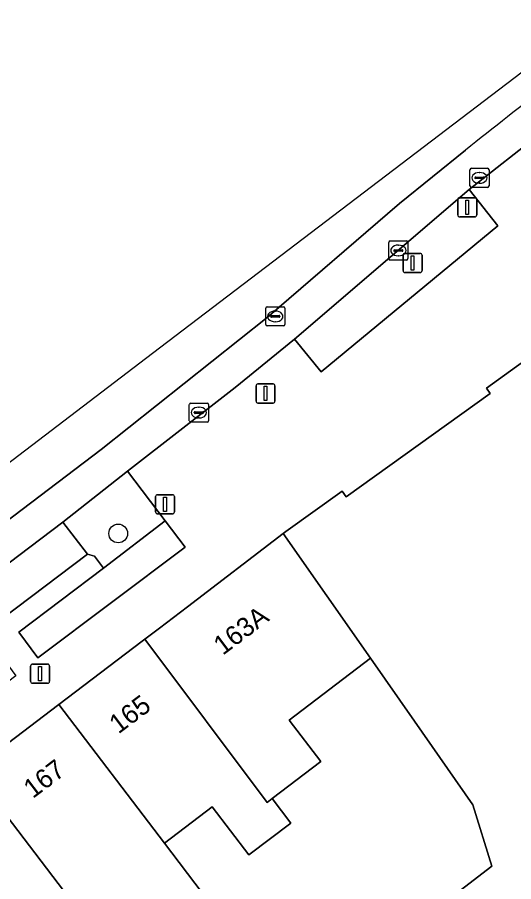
# Model space of a CAD drawing. Extents: x 159371 to 159986, y 382987 to 383597.
# Drawn here: x 159515.52 to 159541.49, y 383478.07 to 383523.3 of the extents above; entities that cross this region are included whole.
import ezdxf

# ---------------------------------------------------------------- set-up
doc = ezdxf.new("R2010")
doc.units = 0
for name, color, linetype in [('IMGEO_Boom', 7, 'Continuous'), ('IMGEO_Erf', 7, 'Continuous'), ('IMGEO_Groenvoorziening', 7, 'Continuous'), ('IMGEO_Kolk', 7, 'Continuous'), ('IMGEO_Lichtmast', 7, 'Continuous'), ('IMGEO_Pand', 7, 'Continuous'), ('IMGEO_Pand_nummerreeks', 7, 'Continuous'), ('IMGEO_Parkeervlak_open', 7, 'Continuous'), ('IMGEO_Rijbaan_lokaal_gesloten', 7, 'Continuous'), ('IMGEO_Rijbaan_lokaal_open', 7, 'Continuous'), ('IMGEO_Rioolput', 7, 'Continuous'), ('IMGEO_Voetpad_open', 7, 'Continuous')]:
    doc.layers.add(name, color=color, linetype=linetype)

msp = doc.modelspace()

# ---------------------------------------------------------------- linework, layer by layer
at = {"layer": 'IMGEO_Boom'}
msp.add_circle((159520.8, 383496.291), 0.489, dxfattribs=at)
at = {"layer": 'IMGEO_Erf'}
msp.add_lwpolyline([(159534.695, 383474.538), (159540.341, 383478.892), (159539.357, 383482.098), (159536.291, 383486.477), (159533.99, 383489.766), (159529.747, 383486.53), (159531.398, 383484.367), (159528.847, 383482.421), (159529.823, 383481.142), (159527.636, 383479.474), (159525.71, 383481.998), (159523.214, 383480.094), (159525.2, 383477.49)], dxfattribs=at)
at = {"layer": 'IMGEO_Groenvoorziening'}
for points in [[(159539.153, 383514.285), (159530.022, 383506.457), (159531.417, 383504.743), (159540.658, 383512.393)], [(159523.263, 383496.95), (159521.287, 383499.544), (159517.894, 383496.88), (159519.19, 383495.212), (159519.556, 383495.107), (159520.022, 383494.482)], [(159524.308, 383495.578), (159523.263, 383496.95), (159520.022, 383494.482), (159515.601, 383491.136), (159516.596, 383489.784)]]:
    msp.add_lwpolyline(points, close=True, dxfattribs=at)
at = {"layer": 'IMGEO_Kolk'}
for p, q in [((159539.198, 383514.472), (159539.198, 383515.324)), ((159539.273, 383515.398), (159540.125, 383515.398)), ((159539.686, 383515.178), (159539.711, 383515.178)), ((159540.199, 383515.324), (159540.199, 383514.472)), ((159539.457, 383514.892), (159539.457, 383514.904)), ((159539.895, 383514.855), (159539.497, 383514.855)), ((159539.5, 383514.941), (159539.898, 383514.941)), ((159539.941, 383514.904), (159539.941, 383514.892)), ((159540.125, 383514.398), (159539.273, 383514.398)), ((159539.709, 383514.618), (159539.684, 383514.618)), ((159534.955, 383510.671), (159534.955, 383511.523)), ((159535.03, 383511.597), (159535.882, 383511.597)), ((159535.956, 383511.523), (159535.956, 383510.671)), ((159535.214, 383511.091), (159535.214, 383511.103)), ((159535.257, 383511.14), (159535.655, 383511.14)), ((159535.443, 383511.377), (159535.468, 383511.377)), ((159535.698, 383511.103), (159535.698, 383511.091)), ((159535.652, 383511.054), (159535.254, 383511.054)), ((159535.466, 383510.817), (159535.441, 383510.817)), ((159535.882, 383510.597), (159535.03, 383510.597)), ((159524.52, 383502.19), (159524.52, 383503.042)), ((159524.595, 383503.116), (159525.447, 383503.116)), ((159525.521, 383503.042), (159525.521, 383502.19)), ((159524.779, 383502.61), (159524.779, 383502.622)), ((159525.217, 383502.573), (159524.819, 383502.573)), ((159524.822, 383502.659), (159525.22, 383502.659)), ((159525.008, 383502.896), (159525.033, 383502.896)), ((159525.263, 383502.622), (159525.263, 383502.61)), ((159525.447, 383502.116), (159524.595, 383502.116)), ((159525.031, 383502.336), (159525.006, 383502.336))]:
    msp.add_line(p, q, dxfattribs=at)
for points in [[(159539.198, 383514.472), (159539.198, 383515.324)], [(159539.273, 383515.398), (159540.125, 383515.398)], [(159540.199, 383515.324), (159540.199, 383514.472)], [(159540.125, 383514.398), (159539.273, 383514.398)], [(159534.955, 383510.671), (159534.955, 383511.523)], [(159535.03, 383511.597), (159535.882, 383511.597)], [(159535.956, 383511.523), (159535.956, 383510.671)], [(159535.882, 383510.597), (159535.03, 383510.597)], [(159524.52, 383502.19), (159524.52, 383503.042)], [(159524.595, 383503.116), (159525.447, 383503.116)], [(159525.521, 383503.042), (159525.521, 383502.19)], [(159525.447, 383502.116), (159524.595, 383502.116)]]:
    msp.add_lwpolyline(points, dxfattribs=at)
for centre, radius, start, end in [((159539.275, 383515.322), 0.0765, 91.552, 178.448), ((159539.275, 383515.322), 0.0765, 91.552, 178.448), ((159540.123, 383515.322), 0.0765, 1.552, 88.448), ((159540.123, 383515.322), 0.0765, 1.552, 88.448), ((159539.497, 383514.901), 0.0403, 85.8775, 175.7526), ((159539.494, 383514.891), 0.0366, 178.938, 274.7102), ((159539.898, 383514.898), 0.043, 264.8664, 352.4533), ((159539.902, 383514.903), 0.0386, 1.7309, 96.639), ((159539.275, 383514.474), 0.0765, 181.552, 268.448), ((159539.275, 383514.474), 0.0765, 181.552, 268.448), ((159540.123, 383514.474), 0.0765, 271.552, 358.448), ((159540.123, 383514.474), 0.0765, 271.552, 358.448), ((159535.032, 383511.521), 0.0765, 91.552, 178.448), ((159535.032, 383511.521), 0.0765, 91.552, 178.448), ((159535.88, 383511.521), 0.0765, 1.552, 88.448), ((159535.88, 383511.521), 0.0765, 1.552, 88.448), ((159535.254, 383511.1), 0.0403, 85.8775, 175.7526), ((159535.251, 383511.09), 0.0366, 178.938, 274.7102), ((159535.655, 383511.097), 0.043, 264.8664, 352.4533), ((159535.659, 383511.102), 0.0386, 1.7309, 96.639), ((159535.032, 383510.673), 0.0765, 181.552, 268.448), ((159535.032, 383510.673), 0.0765, 181.552, 268.448), ((159535.88, 383510.673), 0.0765, 271.552, 358.448), ((159535.88, 383510.673), 0.0765, 271.552, 358.448), ((159524.597, 383503.04), 0.0765, 91.552, 178.448), ((159524.597, 383503.04), 0.0765, 91.552, 178.448), ((159525.445, 383503.04), 0.0765, 1.552, 88.448), ((159525.445, 383503.04), 0.0765, 1.552, 88.448), ((159524.819, 383502.619), 0.0403, 85.8775, 175.7526), ((159524.816, 383502.609), 0.0366, 178.938, 274.7102), ((159525.22, 383502.616), 0.043, 264.8664, 352.4533), ((159525.224, 383502.621), 0.0386, 1.7309, 96.639), ((159524.597, 383502.192), 0.0765, 181.552, 268.448), ((159524.597, 383502.192), 0.0765, 181.552, 268.448), ((159525.445, 383502.192), 0.0765, 271.552, 358.448), ((159525.445, 383502.192), 0.0765, 271.552, 358.448)]:
    msp.add_arc(centre, radius, start, end, dxfattribs=at)
for centre, major_axis, ratio, start_param, end_param in [((159539.685, 383514.898), (-0.387, 0.002), 0.722429, 4.712389, 7.853982), ((159539.71, 383514.898), (-0.39, 0.002), 0.717154, 1.570796, 4.712389), ((159535.442, 383511.097), (-0.387, 0.002), 0.722429, 4.712389, 7.853982), ((159535.467, 383511.097), (-0.39, 0.002), 0.717154, 1.570796, 4.712389), ((159525.007, 383502.616), (-0.387, 0.002), 0.722429, 4.712389, 7.853982), ((159525.032, 383502.616), (-0.39, 0.002), 0.717154, 1.570796, 4.712389)]:
    msp.add_ellipse(centre, major_axis=major_axis, ratio=ratio, start_param=start_param, end_param=end_param, dxfattribs=at)
at = {"layer": 'IMGEO_Lichtmast'}
for p, q in [((159538.663, 383513.856), (159539.453, 383513.856)), ((159539.453, 383513.856), (159538.663, 383513.856)), ((159538.563, 383512.956), (159538.563, 383513.756)), ((159538.563, 383513.756), (159538.563, 383512.956)), ((159539.553, 383513.756), (159539.553, 383512.956)), ((159539.553, 383512.956), (159539.553, 383513.756)), ((159539.453, 383512.856), (159538.663, 383512.856)), ((159538.663, 383512.856), (159539.453, 383512.856)), ((159535.702, 383510.044), (159535.702, 383510.844)), ((159535.702, 383510.844), (159535.702, 383510.044)), ((159535.802, 383510.944), (159536.592, 383510.944)), ((159536.592, 383510.944), (159535.802, 383510.944)), ((159536.692, 383510.844), (159536.692, 383510.044)), ((159536.692, 383510.044), (159536.692, 383510.844)), ((159536.592, 383509.944), (159535.802, 383509.944)), ((159535.802, 383509.944), (159536.592, 383509.944)), ((159528.008, 383503.217), (159528.008, 383504.017)), ((159528.008, 383504.017), (159528.008, 383503.217)), ((159528.108, 383504.117), (159528.898, 383504.117)), ((159528.898, 383504.117), (159528.108, 383504.117)), ((159528.998, 383504.017), (159528.998, 383503.217)), ((159528.998, 383503.217), (159528.998, 383504.017)), ((159528.898, 383503.117), (159528.108, 383503.117)), ((159528.108, 383503.117), (159528.898, 383503.117)), ((159522.752, 383497.419), (159522.752, 383498.219)), ((159522.752, 383498.219), (159522.752, 383497.419)), ((159522.852, 383498.319), (159523.642, 383498.319)), ((159523.642, 383498.319), (159522.852, 383498.319)), ((159523.742, 383498.219), (159523.742, 383497.419)), ((159523.742, 383497.419), (159523.742, 383498.219)), ((159523.642, 383497.319), (159522.852, 383497.319)), ((159522.852, 383497.319), (159523.642, 383497.319)), ((159516.317, 383489.456), (159517.107, 383489.456)), ((159517.107, 383489.456), (159516.317, 383489.456)), ((159516.217, 383488.556), (159516.217, 383489.356)), ((159516.217, 383489.356), (159516.217, 383488.556)), ((159517.207, 383489.356), (159517.207, 383488.556)), ((159517.207, 383488.556), (159517.207, 383489.356)), ((159517.107, 383488.456), (159516.317, 383488.456)), ((159516.317, 383488.456), (159517.107, 383488.456))]:
    msp.add_line(p, q, dxfattribs=at)
for points in [[(159538.983, 383513.731), (159539.133, 383513.731), (159539.133, 383512.981), (159538.983, 383512.981), (159538.983, 383513.731)], [(159536.122, 383510.819), (159536.272, 383510.819), (159536.272, 383510.069), (159536.122, 383510.069), (159536.122, 383510.819)], [(159528.428, 383503.992), (159528.578, 383503.992), (159528.578, 383503.242), (159528.428, 383503.242), (159528.428, 383503.992)], [(159523.172, 383498.194), (159523.322, 383498.194), (159523.322, 383497.444), (159523.172, 383497.444), (159523.172, 383498.194)], [(159516.637, 383489.331), (159516.787, 383489.331), (159516.787, 383488.581), (159516.637, 383488.581), (159516.637, 383489.331)]]:
    msp.add_lwpolyline(points, dxfattribs=at)
for centre, start, end in [((159538.663, 383513.756), 90, 180), ((159538.663, 383513.756), 90, 180), ((159539.453, 383513.756), 0, 90), ((159539.453, 383513.756), 360, 90), ((159538.663, 383512.956), 180, 270), ((159538.663, 383512.956), 180, 270), ((159539.453, 383512.956), 270, 0), ((159539.453, 383512.956), 270, 0), ((159535.802, 383510.844), 90, 180), ((159535.802, 383510.844), 90, 180), ((159536.592, 383510.844), 0, 90), ((159536.592, 383510.844), 360, 90), ((159535.802, 383510.044), 180, 270), ((159535.802, 383510.044), 180, 270), ((159536.592, 383510.044), 270, 0), ((159536.592, 383510.044), 270, 0), ((159528.108, 383504.017), 90, 180), ((159528.108, 383504.017), 90, 180), ((159528.898, 383504.017), 0, 90), ((159528.898, 383504.017), 360, 90), ((159528.108, 383503.217), 180, 270), ((159528.108, 383503.217), 180, 270), ((159528.898, 383503.217), 270, 0), ((159528.898, 383503.217), 270, 0), ((159522.852, 383498.219), 90, 180), ((159522.852, 383498.219), 90, 180), ((159523.642, 383498.219), 0, 90), ((159523.642, 383498.219), 360, 90), ((159522.852, 383497.419), 180, 270), ((159522.852, 383497.419), 180, 270), ((159523.642, 383497.419), 270, 0), ((159523.642, 383497.419), 270, 0), ((159516.317, 383489.356), 90, 180), ((159516.317, 383489.356), 90, 180), ((159517.107, 383489.356), 0, 90), ((159517.107, 383489.356), 360, 90), ((159516.317, 383488.556), 180, 270), ((159516.317, 383488.556), 180, 270), ((159517.107, 383488.556), 270, 0), ((159517.107, 383488.556), 270, 0)]:
    msp.add_arc(centre, 0.1, start, end, dxfattribs=at)
at = {"layer": 'IMGEO_Pand'}
msp.add_lwpolyline([(159570.675, 383477.615), (159561.23, 383500), (159557.626, 383508.541), (159554.458, 383512.889), (159553.803, 383513.798), (159548.369, 383509.883), (159544.805, 383507.314), (159545.015, 383507.022), (159543.528, 383505.958), (159543.323, 383506.242), (159540.061, 383503.888), (159540.254, 383503.62), (159532.723, 383498.216), (159532.52, 383498.501), (159529.563, 383496.396), (159529.423, 383496.289), (159533.99, 383489.766), (159536.291, 383486.477), (159539.357, 383482.098), (159540.341, 383478.892), (159534.695, 383474.538)], dxfattribs=at)
for points in [[(159533.99, 383489.766), (159529.423, 383496.289), (159524.424, 383492.459), (159522.964, 383491.345), (159522.186, 383490.754), (159528.588, 383482.223), (159528.847, 383482.421), (159531.398, 383484.367), (159529.747, 383486.53)], [(159522.186, 383490.754), (159522.061, 383490.659), (159517.687, 383487.34), (159523.214, 383480.094), (159525.71, 383481.998), (159527.636, 383479.474), (159529.823, 383481.142), (159528.847, 383482.421), (159528.588, 383482.223)], [(159517.687, 383487.34), (159513.142, 383483.892), (159520.665, 383474.03), (159522.569, 383475.482), (159523.165, 383475.937), (159525.2, 383477.49), (159523.214, 383480.094)], [(159513.142, 383483.892), (159508.68, 383480.507), (159512.213, 383475.86), (159516.285, 383470.688), (159518.593, 383472.449), (159520.665, 383474.03)]]:
    msp.add_lwpolyline(points, close=True, dxfattribs=at)
at = {"layer": 'IMGEO_Parkeervlak_open'}
msp.add_lwpolyline([(159519.19, 383495.212), (159517.894, 383496.88), (159508.249, 383489.574), (159509.535, 383487.913)], close=True, dxfattribs=at)
at = {"layer": 'IMGEO_Rijbaan_lokaal_gesloten'}
for points in [[(159539.153, 383514.285), (159542.987, 383517.287), (159543.962, 383518.05), (159545.608, 383519.212), (159560.701, 383529.313), (159564.226, 383531.645)], [(159538.971, 383516.343), (159535.516, 383513.547), (159528.595, 383507.599), (159519.906, 383500.677), (159507.557, 383491.316), (159505.708, 383489.918), (159506.826, 383488.511), (159508.249, 383489.574), (159517.894, 383496.88), (159521.287, 383499.544), (159526.911, 383503.921), (159530.022, 383506.457), (159539.153, 383514.285)]]:
    msp.add_lwpolyline(points, dxfattribs=at)
msp.add_arc((159610.604, 383428.516), 113.336, 123.51349, 129.20125, dxfattribs=at)
at = {"layer": 'IMGEO_Rijbaan_lokaal_open'}
for points in [[(159548.028, 383523.01), (159557.979, 383529.596), (159557.01, 383531.044), (159552.945, 383528.833), (159522.6, 383505.702), (159509.624, 383495.811), (159506.117, 383493.138)], [(159506.117, 383493.138), (159507.557, 383491.316), (159519.906, 383500.677), (159528.595, 383507.599), (159535.516, 383513.547), (159538.971, 383516.343)]]:
    msp.add_lwpolyline(points, dxfattribs=at)
msp.add_arc((159610.604, 383428.516), 113.336, 123.51349, 129.20125, dxfattribs=at)
at = {"layer": 'IMGEO_Rioolput'}
for p, q in [((159528.516, 383507.224), (159528.516, 383508.076)), ((159528.591, 383508.15), (159529.443, 383508.15)), ((159529.004, 383507.93), (159529.029, 383507.93)), ((159529.517, 383508.076), (159529.517, 383507.224)), ((159528.775, 383507.644), (159528.775, 383507.656)), ((159529.213, 383507.607), (159528.815, 383507.607)), ((159528.818, 383507.693), (159529.216, 383507.693)), ((159529.259, 383507.656), (159529.259, 383507.644)), ((159529.443, 383507.15), (159528.591, 383507.15)), ((159529.027, 383507.37), (159529.002, 383507.37))]:
    msp.add_line(p, q, dxfattribs=at)
for points in [[(159528.516, 383507.224), (159528.516, 383508.076)], [(159528.591, 383508.15), (159529.443, 383508.15)], [(159529.517, 383508.076), (159529.517, 383507.224)], [(159529.443, 383507.15), (159528.591, 383507.15)]]:
    msp.add_lwpolyline(points, dxfattribs=at)
for centre, radius, start, end in [((159528.593, 383508.074), 0.0765, 91.552, 178.448), ((159528.593, 383508.074), 0.0765, 91.552, 178.448), ((159529.441, 383508.074), 0.0765, 1.552, 88.448), ((159529.441, 383508.074), 0.0765, 1.552, 88.448), ((159528.815, 383507.653), 0.0403, 85.8775, 175.7526), ((159528.812, 383507.643), 0.0366, 178.938, 274.7102), ((159529.216, 383507.65), 0.043, 264.8664, 352.4533), ((159529.22, 383507.655), 0.0386, 1.7309, 96.639), ((159528.593, 383507.226), 0.0765, 181.552, 268.448), ((159528.593, 383507.226), 0.0765, 181.552, 268.448), ((159529.441, 383507.226), 0.0765, 271.552, 358.448), ((159529.441, 383507.226), 0.0765, 271.552, 358.448)]:
    msp.add_arc(centre, radius, start, end, dxfattribs=at)
for centre, major_axis, ratio, start_param, end_param in [((159529.003, 383507.65), (-0.387, 0.002), 0.722429, 4.712389, 7.853982), ((159529.028, 383507.65), (-0.39, 0.002), 0.717154, 1.570796, 4.712389)]:
    msp.add_ellipse(centre, major_axis=major_axis, ratio=ratio, start_param=start_param, end_param=end_param, dxfattribs=at)
at = {"layer": 'IMGEO_Voetpad_open'}
for points in [[(159548.369, 383509.883), (159542.987, 383517.287), (159539.153, 383514.285), (159540.658, 383512.393), (159531.417, 383504.743), (159530.022, 383506.457), (159526.911, 383503.921), (159521.287, 383499.544), (159523.263, 383496.95), (159524.308, 383495.578), (159516.596, 383489.784), (159515.601, 383491.136), (159520.022, 383494.482), (159519.556, 383495.107), (159519.19, 383495.212), (159509.535, 383487.913), (159509.564, 383487.471), (159510.009, 383486.895), (159514.411, 383490.221), (159515.439, 383488.837), (159511.218, 383485.658), (159507.131, 383482.581), (159506.082, 383483.942), (159504.85, 383485.539)], [(159505.484, 383480.364), (159506.539, 383478.849), (159508.68, 383480.507), (159513.142, 383483.892), (159517.687, 383487.34), (159522.061, 383490.659), (159522.186, 383490.754), (159522.964, 383491.345), (159524.424, 383492.459), (159529.423, 383496.289), (159529.563, 383496.396), (159532.52, 383498.501), (159532.723, 383498.216), (159540.254, 383503.62), (159540.061, 383503.888), (159543.323, 383506.242), (159543.528, 383505.958), (159545.015, 383507.022), (159544.805, 383507.314), (159548.369, 383509.883)]]:
    msp.add_lwpolyline(points, dxfattribs=at)

# ---------------------------------------------------------------- texts
at = {"layer": 'IMGEO_Pand_nummerreeks'}
for s, rotation, p in [('163A', 37.0475, (159526.271, 383489.89)), ('165', 37.0131, (159520.813, 383485.774)), ('167', 37.0131, (159516.331, 383482.394))]:
    msp.add_text(s, height=1, rotation=rotation, dxfattribs=at).set_placement(p)

doc.saveas('drawing.dxf')
